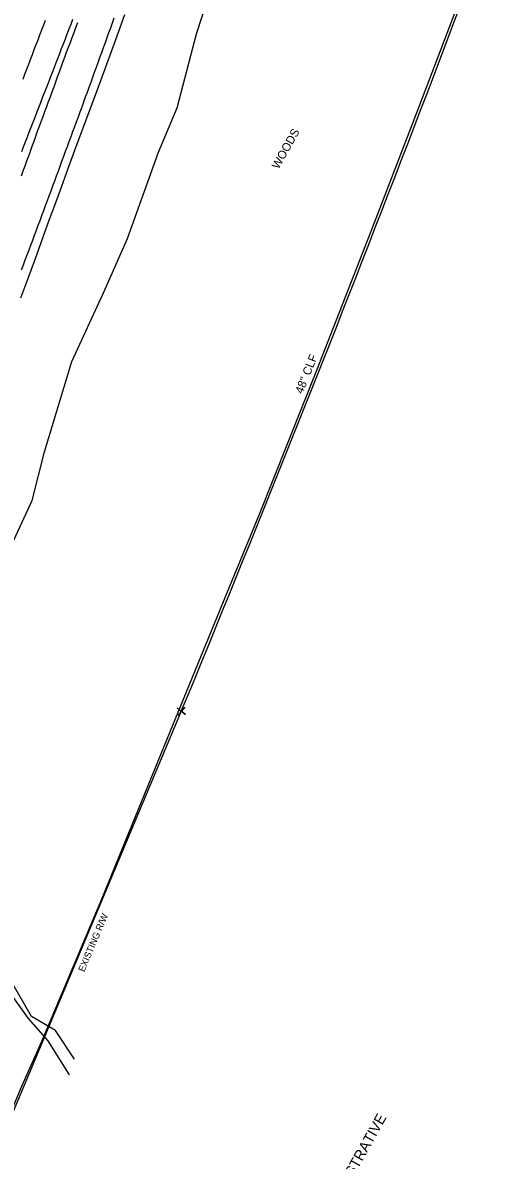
# Model space of a CAD drawing. Extents: x 2074109 to 2077820, y 741079 to 746031.
# Drawn here: x 2076324 to 2076546, y 744363 to 744903 of the extents above; entities that cross this region are included whole.
import ezdxf

# ---------------------------------------------------------------- set-up
doc = ezdxf.new("R2010")
doc.units = 0
for name, color, linetype in [('Exist Hydro Stream or Body of Water', 7, 'Continuous'), ('Exist Other Culture Fence Line', 7, 'Continuous'), ('Exist Other Culture Fence Line Text', 7, 'Continuous'), ('Exist Property Corner CELL', 7, 'Continuous'), ('Exist Property Owner Text', 7, 'Continuous'), ('Exist Right of Way Line', 7, 'Continuous'), ('Exist Right of Way Line Text', 7, 'Continuous'), ('Exist Roads EOP', 7, 'Continuous'), ('Exist Roads EOT', 7, 'Continuous'), ('Exist Vegetation Woods Line', 7, 'Continuous'), ('Exist Vegetation Woods Line Text', 7, 'Continuous')]:
    doc.layers.add(name, color=color, linetype=linetype)

msp = doc.modelspace()

# ---------------------------------------------------------------- linework, layer by layer
at = {"layer": 'Exist Hydro Stream or Body of Water'}
for points in [[(2076348.62, 744410.71), (2076339.51, 744424.32), (2076328.18, 744431.03), (2076319.08, 744446.57), (2076306.07, 744466.44), (2076289.52, 744480.55), (2076282.34, 744493.11)], [(2076346.15, 744403.27), (2076336.03, 744419.44), (2076326.7, 744429.95), (2076317.96, 744442.2), (2076315.32, 744442.55), (2076314.9, 744434.03), (2076313.43, 744433.22), (2076313.89, 744445.52), (2076303.19, 744463.13), (2076286.2, 744479.8), (2076279.94, 744488.44)]]:
    msp.add_lwpolyline(points, dxfattribs=at)
at = {"layer": 'Exist Other Culture Fence Line'}
msp.add_lwpolyline([(2076285, 744306.14), (2076323.53, 744397.86), (2076333.28, 744419.58), (2076361.69, 744487.16), (2076391.32, 744559.72), (2076419.13, 744627.3), (2076436.42, 744669.54), (2076463.74, 744738.04), (2076489.52, 744804), (2076512.75, 744864.04), (2076541.24, 744939.01), (2076542.2, 744941.58)], dxfattribs=at)
at = {"layer": 'Exist Property Corner CELL'}
msp.add_line((2076399.34, 744575.95), (2076399.34, 744575.95), dxfattribs=at)
msp.add_lwpolyline([(2076397.42, 744577.55), (2076401.26, 744574.35), (2076399.34, 744575.95), (2076400.94, 744577.87), (2076397.74, 744574.02)], dxfattribs=at)
at = {"layer": 'Exist Right of Way Line'}
msp.add_line((2076399.34, 744575.95), (2076270.01, 744268.62), dxfattribs=at)
msp.add_arc((2065588.35, 749047.29), 11699.16, 337.530377, 340.20628, dxfattribs=at)
at = {"layer": 'Exist Roads EOP'}
msp.add_lwpolyline([(2076372.34, 744906.8), (2076369.36, 744898.41), (2076365.56, 744887.92), (2076359.8, 744872.4), (2076353.78, 744856.29), (2076349.24, 744844.03), (2076345.61, 744834.17), (2076342.36, 744825.27), (2076339.34, 744817.01), (2076336.44, 744809.1), (2076333.36, 744800.67), (2076329.85, 744790.89), (2076326.25, 744781), (2076322.93, 744772.24)], dxfattribs=at)
at = {"layer": 'Exist Roads EOT'}
for points in [[(2076367.31, 744905.24), (2076366.47, 744902.89), (2076365.62, 744900.53), (2076364.78, 744898.18), (2076363.94, 744895.83), (2076363.09, 744893.47), (2076362.24, 744891.12), (2076361.39, 744888.77), (2076360.53, 744886.42), (2076359.68, 744884.07), (2076358.82, 744881.72), (2076357.97, 744879.38), (2076357.12, 744877.03), (2076356.26, 744874.68), (2076355.41, 744872.33), (2076354.56, 744869.98), (2076353.7, 744867.63), (2076352.85, 744865.28), (2076351.99, 744862.93), (2076351.13, 744860.58), (2076350.26, 744858.24), (2076349.4, 744855.89), (2076348.53, 744853.55), (2076347.66, 744851.2), (2076346.8, 744848.86), (2076345.93, 744846.51), (2076345.07, 744844.17), (2076344.2, 744841.82), (2076343.33, 744839.48), (2076342.47, 744837.13), (2076341.6, 744834.78), (2076340.74, 744832.44), (2076339.87, 744830.09), (2076339, 744827.75), (2076338.14, 744825.4), (2076337.27, 744823.06), (2076336.41, 744820.71), (2076335.54, 744818.37), (2076334.67, 744816.03), (2076333.79, 744813.68), (2076332.92, 744811.34), (2076332.04, 744809), (2076331.17, 744806.66), (2076330.29, 744804.32), (2076329.42, 744801.97), (2076328.55, 744799.63), (2076327.67, 744797.29), (2076326.8, 744794.95), (2076325.92, 744792.61), (2076325.05, 744790.26), (2076324.17, 744787.92), (2076323.3, 744785.58)], [(2076347.68, 744904.62), (2076346.79, 744902.28), (2076345.89, 744899.95), (2076344.99, 744897.61), (2076344.1, 744895.28), (2076343.2, 744892.95), (2076342.31, 744890.61), (2076341.41, 744888.28), (2076340.52, 744885.94), (2076339.62, 744883.61), (2076338.72, 744881.28), (2076337.81, 744878.95), (2076336.9, 744876.62), (2076335.99, 744874.29), (2076335.07, 744871.97), (2076334.16, 744869.64), (2076333.26, 744867.31), (2076332.36, 744864.97), (2076331.46, 744862.64), (2076330.56, 744860.31), (2076329.66, 744857.98), (2076328.76, 744855.65), (2076327.86, 744853.31), (2076326.95, 744850.98), (2076326.05, 744848.65), (2076325.15, 744846.32), (2076324.25, 744843.99), (2076323.35, 744841.66)], [(2076323.39, 744830.36), (2076324.24, 744832.71), (2076325.1, 744835.06), (2076325.95, 744837.41), (2076326.8, 744839.76), (2076327.65, 744842.11), (2076328.49, 744844.46), (2076329.35, 744846.81), (2076330.21, 744849.16), (2076331.07, 744851.51), (2076331.94, 744853.85), (2076332.8, 744856.2), (2076333.66, 744858.54), (2076334.53, 744860.89), (2076335.39, 744863.24), (2076336.26, 744865.58), (2076337.12, 744867.93), (2076337.98, 744870.27), (2076338.85, 744872.62), (2076339.71, 744874.97), (2076340.57, 744877.31), (2076341.42, 744879.67), (2076342.26, 744882.02), (2076343.11, 744884.37), (2076343.97, 744886.72), (2076344.85, 744889.06), (2076345.73, 744891.4), (2076346.6, 744893.74), (2076347.48, 744896.08), (2076348.36, 744898.42), (2076349.24, 744900.76), (2076350.12, 744903.1)], [(2076334.69, 744904.17), (2076333.79, 744901.84), (2076332.89, 744899.5), (2076331.99, 744897.17), (2076331.09, 744894.84), (2076330.19, 744892.51), (2076329.3, 744890.17), (2076328.42, 744887.83), (2076327.54, 744885.49), (2076326.66, 744883.15), (2076325.78, 744880.81), (2076324.88, 744878.48), (2076323.98, 744876.15)]]:
    msp.add_lwpolyline(points, dxfattribs=at)
at = {"layer": 'Exist Vegetation Woods Line'}
msp.add_lwpolyline([(2076277.39, 744547.61), (2076304.88, 744615.77), (2076311.59, 744640.07), (2076328.48, 744676.05), (2076334.39, 744699.16), (2076347.29, 744742.19), (2076362.36, 744774.71), (2076373.83, 744800.55), (2076388.5, 744841.52), (2076397.34, 744862.67), (2076406.52, 744897.73), (2076411.55, 744913.31), (2076426.2, 744955.64), (2076435.73, 744978.8)], dxfattribs=at)

# ---------------------------------------------------------------- texts
at = {"layer": 'Exist Other Culture Fence Line Text'}
msp.add_text('48" CLF', height=4, rotation=68.2573, dxfattribs=at).set_placement((2076456.97, 744726.48))
at = {"layer": 'Exist Property Owner Text'}
msp.add_text('THE NORTH CAROLINA ADMINISTRATIVE ', height=5, rotation=60.8239, dxfattribs=at).set_placement((2076432.17, 744266.86))
at = {"layer": 'Exist Right of Way Line Text'}
msp.add_text('EXISTING R/W', height=3.2, rotation=67.1786, dxfattribs=at).set_placement((2076353.19, 744451.87))
at = {"layer": 'Exist Vegetation Woods Line Text'}
msp.add_text('WOODS', height=4, rotation=60.742, dxfattribs=at).set_placement((2076445.56, 744833.2))

doc.saveas('drawing.dxf')
